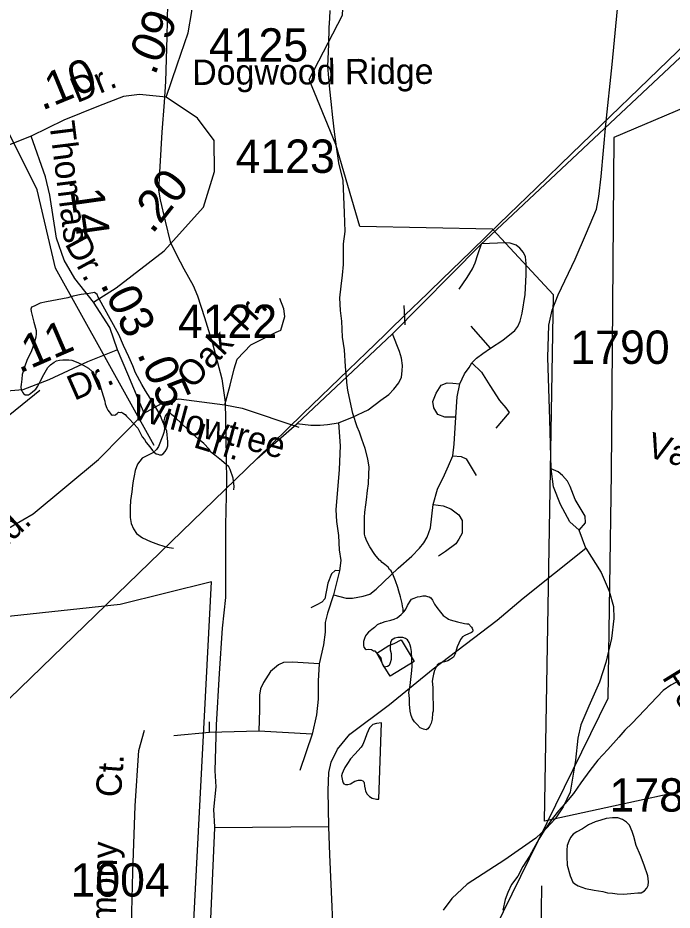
# Model space of a CAD drawing. Extents: x 2169602 to 2449496, y 721995 to 810662.
# Drawn here: x 2390454 to 2392905, y 765731 to 769073 of the extents above; entities that cross this region are included whole.
import ezdxf

# ---------------------------------------------------------------- set-up
doc = ezdxf.new("R2010")
doc.units = 0
doc.layers.add('Default', color=7, linetype='Continuous')

msp = doc.modelspace()

# ---------------------------------------------------------------- linework, layer by layer
at = {"layer": 'Default'}
for p, q in [((2391904.1, 767922.8), (2391900.9, 767995.5)), ((2392224.5, 767836.2), (2392151.4, 767918.1)), ((2392294.4, 767594.3), (2392244.2, 767536.4)), ((2392581.9, 767086.3), (2392556.8, 767153.5)), ((2391658.9, 767001.9), (2391635.9, 766911.8)), ((2391171.8, 766396.3), (2391171.8, 766435.7)), ((2391171.8, 766396.3), (2391037.5, 766383.8)), ((2391356.4, 766401.3), (2391171.8, 766396.3)), ((2391556.2, 766389.8), (2391356.4, 766401.3)), ((2391556.2, 766389.8), (2391510.3, 766253.3)), ((2391618.8, 766042.9), (2391190.7, 766039.6))]:
    msp.add_line(p, q, dxfattribs=at)
for points in [[(2389396, 765530.5), (2389873.7, 765993.4), (2389932.2, 766050), (2389976.3, 766092.7), (2391349.7, 767422.8), (2391498.4, 767552.8), (2391855.4, 767888.1), (2392186.8, 768223.2), (2394046.1, 769967.9), (2396780.6, 772645.2), (2397542.2, 773482.1), (2397868.3, 773755.4), (2397989.5, 773873.8), (2398013.9, 773897.7), (2398034.4, 773917.9), (2398098.8, 773981.2), (2398223.7, 774104.3), (2398525.7, 774401.5), (2398527.8, 774403.5), (2398862.2, 774727.1), (2399383.8, 775209.8), (2399485.8, 775316.7)], [(2391073.6, 764947.2), (2391178.6, 766960.8), (2390837.4, 766875.9), (2390242.1, 766812.3), (2390226.7, 766354.4), (2389410.2, 766177.4), (2389443.8, 768148.7), (2389216.4, 768394.4), (2388718.4, 768404), (2388629, 768711.2), (2388529.1, 768955.2), (2388654.4, 769196.1), (2388670.2, 769505.2), (2388617.3, 769865), (2388811.9, 770134.5), (2389300.7, 770249.9), (2390705.1, 770262.3), (2391005.7, 772988.7), (2392249.8, 773007.3), (2392264.1, 772753.4), (2392724.3, 772714.7), (2392730.4, 771054.6), (2393230.3, 770963)], [(2393242.5, 766241.6), (2392426, 766064.5), (2392459.7, 768035.9), (2392232.3, 768281.6), (2391734.2, 768291.2), (2391644.8, 768598.4), (2391544.9, 768842.4), (2391670.2, 769083.3), (2391686, 769392.3), (2391633.1, 769752.2), (2391827.7, 770021.6), (2392316.5, 770137.1), (2393720.9, 770149.5)], [(2389396, 765530.5), (2389873.7, 765993.4), (2389932.2, 766050), (2389976.3, 766092.7), (2391349.7, 767422.8), (2391498.4, 767552.8), (2391855.4, 767888.1), (2392186.8, 768223.2), (2394046.1, 769967.9)], [(2392450.9, 767383.9), (2392446.5, 767569), (2392438.9, 767801), (2392443.3, 767921.7), (2392455.3, 767978.5), (2392478.2, 768035.3), (2392541.5, 768169), (2392584.1, 768267.3), (2392621.3, 768356.3), (2392630, 768403.3), (2392638.7, 768478.6), (2392656.2, 768673.6), (2392680.2, 768898), (2392699.9, 769107.1), (2392705.3, 769322.8), (2392714.1, 769478.4), (2392733.7, 769560.8)], [(2389396, 765530.6), (2389873.7, 765993.4), (2389932.2, 766050), (2389976.3, 766092.7), (2391349.7, 767422.8), (2391521.7, 767589.3), (2391691.9, 767754.2), (2391759.8, 767819.9), (2391791.8, 767850.8), (2391831.6, 767889.3), (2391852.9, 767910.2), (2391938.2, 767992.8), (2391951.5, 768005.6), (2392041.8, 768093.1), (2392151.5, 768199.2), (2392209.9, 768256), (2392216.1, 768261.9), (2392294.2, 768337.4), (2392395.1, 768434.9), (2392529.2, 768564.8), (2393320.7, 769330)], [(2391008.9, 768776.2), (2391050.8, 768896.7), (2391091.6, 769017.1), (2391105.2, 769096.7), (2391099.9, 769231.7)], [(2390964.8, 767471.7), (2390594.9, 768135.2), (2390525.8, 768428.6), (2390390.9, 768700.4), (2390164.9, 769042.8), (2390102.3, 769209.9)], [(2391014.9, 769190.1), (2391011.6, 769001.7), (2391006.2, 768835.2), (2391001.8, 768756.6), (2390993.1, 768644.6), (2390985.4, 768515.8), (2390980, 768427.9), (2390986.5, 768391.8), (2391005.1, 768311), (2391023.6, 768234), (2391047.7, 768184.9), (2391075, 768132.5), (2391109.9, 768070.8), (2391126.3, 768031.5), (2391152.5, 767950.6), (2391183.1, 767852.9), (2391218, 767720.8), (2391224.6, 767677.6), (2391230, 767632.9), (2391232.2, 767502.9), (2391235.5, 767337.5), (2391231.1, 767173.1), (2391231.1, 766902.3), (2391219.1, 766786.6), (2391208.2, 766616.7), (2391196.2, 766425.1), (2391191.8, 766252), (2391195.1, 766192.5), (2391186.3, 766107.3), (2391190.5, 766043.3)], [(2391685.6, 767712.2), (2391681.5, 767766.6), (2391677, 767829), (2391669.4, 767876.8), (2391666.9, 767936.8), (2391662.6, 767976.8), (2391660.4, 768024.5), (2391664.3, 768068.6), (2391670, 768108.7), (2391673.7, 768148.7), (2391673.7, 768196.6), (2391673.5, 768226.6), (2391679.6, 768272.7), (2391677.2, 768342.5), (2391672.5, 768464.4), (2391656.3, 768530.5), (2391647.9, 768590.2), (2391639.9, 768646.2), (2391633.5, 768700.3), (2391627.3, 768760), (2391622.6, 768806.2), (2391618.9, 768848.1), (2391614.4, 768890.2), (2391618.3, 768974), (2391620.2, 769036.2), (2391621.8, 769072), (2391623.7, 769100.1)], [(2393342.7, 768903.3), (2392686.7, 768624.8), (2392675.9, 767367.6), (2392664, 766523.7), (2392108.5, 765391.4)], [(2391008.9, 768776.2), (2390909.5, 768785.7), (2390849.3, 768778.3), (2390755.2, 768742.7), (2390625.4, 768690.4), (2390503.5, 768629.6)], [(2390736.8, 768007.6), (2390822.1, 768062.1), (2391002.1, 768200.3), (2391148.6, 768363.7), (2391190.5, 768497.7), (2391188.4, 768613.9), (2391127.1, 768697.7), (2391008.9, 768776.2)], [(2390503.5, 768629.6), (2390247.7, 768529.1), (2390007.5, 768423.4)], [(2390736.8, 768007.6), (2390667.3, 768096.6), (2390627.5, 768165.8), (2390598.2, 768247.4), (2390573.6, 768408.7), (2390556.9, 768477.8), (2390503.5, 768629.6)], [(2392106.6, 768056.2), (2392137.2, 768099.9), (2392156.8, 768132.7), (2392166.6, 768155.6), (2392177.3, 768186.2), (2392190.5, 768226.9)], [(2392224.5, 767836.2), (2392270.4, 767865.7), (2392315.2, 767901.7), (2392326.1, 767917), (2392334.8, 767936.6), (2392342.5, 767967.2), (2392354.5, 768036.6), (2392357.8, 768110.8), (2392357.8, 768153.4), (2392355.6, 768177.4), (2392347.9, 768193.8), (2392333.7, 768210.2), (2392320.6, 768221.1), (2392297.7, 768228.8), (2392280.2, 768229.8), (2392190.5, 768226.9)], [(2390640.5, 768024.1), (2390561, 768009.8), (2390537, 768003.7), (2390522.6, 767997.3), (2390514.8, 767993.2), (2390504.8, 767989.5), (2390502.5, 767981.3), (2390502.9, 767973.5), (2390513.4, 767933.4), (2390521.6, 767901.3), (2390521.8, 767889.6), (2390521.4, 767877.5), (2390511.7, 767845.2), (2390501.9, 767819.5), (2390488.2, 767793.2), (2390478.1, 767765.1), (2390470.3, 767737.1), (2390468.3, 767719.2), (2390466.6, 767699.2), (2390464.4, 767691.4), (2390466.6, 767679.3), (2390468.7, 767675.3), (2390470.9, 767671.3), (2390475, 767665.4), (2390480.8, 767661.3), (2390486.7, 767661.2), (2390493.1, 767661.5), (2390500.9, 767665.5), (2390510.3, 767673.5), (2390520.6, 767681.6), (2390528.6, 767693.4), (2390538.2, 767713.5), (2390550.3, 767737.6), (2390566.1, 767763.6), (2390575.9, 767773.9), (2390589.9, 767783.9), (2390598.3, 767787.9), (2390610.2, 767790.2), (2390621.9, 767792.1), (2390636, 767791.9), (2390644, 767792.4), (2390656.1, 767790.2), (2390678, 767782.4), (2390698.1, 767772.4), (2390717.8, 767760.5), (2390732, 767748.6), (2390742, 767732.9), (2390756.4, 767710.9), (2390762.5, 767695), (2390768.7, 767672.9), (2390778.9, 767636.9), (2390780.6, 767626.9), (2390786.9, 767610.9), (2390791, 767603), (2390795.1, 767597.1), (2390803.3, 767587), (2390807.2, 767585.2), (2390811.1, 767585.4), (2390817.1, 767585.3), (2390821.2, 767587.1), (2390825.3, 767591.4), (2390831, 767595.4), (2390837.4, 767595.2), (2390841.3, 767595.5), (2390845.2, 767593.2), (2390855.2, 767587.3), (2390860.9, 767581.5), (2390870.8, 767571.5), (2390903.6, 767535.7), (2390919.4, 767503.7), (2390927.6, 767494), (2390933.7, 767482.1), (2390948.1, 767466.1), (2390957.5, 767452.1), (2390963.9, 767446.3), (2390971.7, 767440.2), (2390977.8, 767438.1), (2390983.8, 767436.3), (2390992, 767436.3), (2390997.7, 767440.3), (2391005.9, 767448.4), (2391011.9, 767458.5), (2391015.6, 767470.5), (2391015.6, 767484.3), (2391011.2, 767524.3), (2390997.3, 767560.1), (2390985, 767588.3), (2390958.5, 767634.1), (2390932.3, 767675.7), (2390918.6, 767699.7), (2390894.4, 767743.6), (2390884.1, 767769.4), (2390869.8, 767803.2), (2390849.7, 767845.2), (2390831.6, 767887.3), (2390799, 767945), (2390772.6, 767992.7), (2390758.6, 768020.8), (2390754.5, 768026.7), (2390750.6, 768036.6)], [(2390750.6, 768036.6), (2390740.6, 768044.7), (2390720.7, 768040.4), (2390690.7, 768036.4), (2390660.6, 768030), (2390640.5, 768024.1)], [(2390827.4, 767829.6), (2390798.6, 767913.4), (2390736.8, 768007.6)], [(2391229.3, 767624.1), (2391248.7, 767697.5), (2391263.9, 767758), (2391274.6, 767794.8), (2391326.5, 767848.8), (2391421.5, 767896.3), (2391438.8, 767902.8), (2391453.9, 767954.7), (2391449.6, 767982.8), (2391434.5, 768021.7)], [(2391654.5, 767556.6), (2391706.9, 767577.9), (2391765.9, 767605.2), (2391812.8, 767641.3), (2391843.4, 767662), (2391862, 767682.7), (2391880.5, 767705.7), (2391890.4, 767727.5), (2391893.6, 767750.5), (2391894.7, 767771.2), (2391890.4, 767798.5), (2391883.8, 767823.6), (2391856.7, 767889.4)], [(2390827.4, 767829.6), (2390714.9, 767784.6), (2390569.4, 767717.6), (2390472.6, 767679.9), (2390397.3, 767673.6), (2390304.2, 767689.3)], [(2390927.3, 767591.9), (2390865, 767738.5), (2390827.4, 767829.6)], [(2392154.6, 767780.5), (2392172.1, 767798), (2392195, 767815.4), (2392224.5, 767836.2)], [(2392109.9, 767702.4), (2392126.2, 767740.1), (2392143.7, 767763), (2392154.6, 767780.5)], [(2392154.6, 767780.5), (2392190.7, 767745.5), (2392221.2, 767696.4), (2392258.4, 767639.1), (2392281.3, 767611.8), (2392294.4, 767594.3)], [(2391811.7, 767040), (2391808.6, 767041.7), (2391790.6, 767063.4), (2391772.1, 767091.3), (2391760.6, 767113.4), (2391754.3, 767129.3), (2391752.2, 767139.4), (2391752.4, 767161.3), (2391752, 767179.6), (2391751.8, 767201.5), (2391753.9, 767221.5), (2391757.8, 767249.3), (2391759.4, 767267.3), (2391763.3, 767303.2), (2391767.4, 767327.4), (2391769, 767363.2), (2391769.2, 767389.5), (2391765.1, 767421.4), (2391754.9, 767459.4), (2391742.6, 767495.3), (2391732.9, 767521.2), (2391724.3, 767541.1), (2391708.3, 767591), (2391698.1, 767636.7), (2391689.9, 767679), (2391686, 767706.7), (2391685.6, 767712.2)], [(2392094.6, 767577.4), (2392053.1, 767577.9), (2392026.9, 767586.7), (2392011.6, 767611.8), (2392008.3, 767635.8), (2392020.3, 767667.5), (2392038.9, 767696.9), (2392061.8, 767705.7), (2392082.6, 767704.6), (2392109.9, 767702.4)], [(2392094.6, 767577.4), (2392098.9, 767653.3), (2392109.9, 767702.4)], [(2390536.3, 767677.6), (2390125, 767345.1), (2389153.7, 767266.3)], [(2390927.3, 767591.9), (2391002.5, 767634.9), (2391056.5, 767645.7), (2391229.3, 767624.1)], [(2391229.3, 767624.1), (2391293.4, 767610.5), (2391506.3, 767539.4)], [(2389727.1, 766233.8), (2389779.9, 766396.1), (2389881.9, 766784.6), (2389911.2, 766865.2), (2389954.7, 766927), (2390016.4, 766999.3), (2390100.1, 767053.7), (2390190.6, 767084.1), (2390299.5, 767099.8), (2390354.9, 767124.9), (2390510.8, 767215), (2390756.2, 767418.1), (2390846.7, 767511.3), (2390927.3, 767591.9)], [(2391170.9, 767456.9), (2391150.8, 767478.6), (2391130.9, 767494.6), (2391106.9, 767516.5), (2391070.4, 767550.4), (2391040.7, 767578), (2391030.4, 767586), (2391026.5, 767589.9), (2391022.6, 767592.1), (2391014.4, 767592.1), (2391010.3, 767587.9), (2391006.9, 767583.9), (2391002.6, 767574), (2391000.9, 767563.7), (2391002.8, 767533.8), (2391000.7, 767519.9), (2390996.6, 767508), (2390981, 767467.8), (2390973.2, 767456), (2390959.3, 767443.9), (2390931.4, 767429.8), (2390918.9, 767423.6), (2390901.7, 767401.5), (2390893.5, 767377.6), (2390889.6, 767357.5), (2390885.7, 767339.4), (2390883.6, 767321.5), (2390880.1, 767297.7), (2390876, 767265.4), (2390874.2, 767239.3), (2390874.2, 767201.6), (2390878.7, 767179.5), (2390886.3, 767159.6), (2390898.2, 767141.6), (2390920.7, 767125.6), (2390950.7, 767111.8), (2390980.6, 767099.9), (2391012.6, 767090.3), (2391036.2, 767086.3)], [(2391499.1, 767553.4), (2391550.7, 767547.9), (2391585.7, 767547.9), (2391613, 767550.1), (2391654.5, 767556.6)], [(2391654.5, 767556.6), (2391661, 767470.4), (2391657.8, 767380.8), (2391644.7, 767230.7), (2391647.9, 767185.9), (2391654.5, 767133.5), (2391657.8, 767080.5), (2391663.2, 767040.1), (2391658.9, 767001.9)], [(2392083.7, 767432.7), (2392088, 767475.8), (2392094.6, 767577.4)], [(2391262.7, 767304.5), (2391263.6, 767317.1), (2391259.7, 767349), (2391249.2, 767381), (2391243.7, 767391.1), (2391217, 767415), (2391191, 767434.8), (2391176.8, 767446.7), (2391170.9, 767456.9)], [(2392009.4, 767249.8), (2392025.8, 767307.1), (2392052, 767361.7), (2392067.3, 767394.5), (2392083.7, 767432.7)], [(2392083.7, 767432.7), (2392114.2, 767429.4), (2392132.8, 767420.7), (2392169.9, 767358.4)], [(2392556.8, 767153.5), (2392520.8, 767185.1), (2392486.9, 767249.6), (2392460.7, 767316.2), (2392450.9, 767383.9)], [(2392556.8, 767153.5), (2392579.8, 767181.9), (2392578.7, 767207), (2392541.5, 767269.2), (2392523, 767317.3), (2392513.2, 767338), (2392493.5, 767358.8), (2392477.1, 767371.9), (2392450.9, 767383.9)], [(2391635.9, 766911.8), (2391684, 766898.7), (2391706.9, 766899.8), (2391747.3, 766906.3), (2391772.4, 766914), (2391796.5, 766933.6), (2391878.4, 767011.2), (2391929.7, 767056.5), (2391958.1, 767086), (2391974.5, 767106.7), (2391986.5, 767127.5), (2391999.6, 767162.4), (2392009.4, 767249.8)], [(2392009.4, 767249.8), (2392046.5, 767245.4), (2392076, 767233.4), (2392105.5, 767211.5), (2392117.5, 767189.7), (2392118.6, 767167.9), (2392117.5, 767142.7), (2392105.5, 767120.9), (2392094.6, 767102.3), (2392055.3, 767073.9), (2392029.1, 767056.5)], [(2391618.8, 766042.9), (2391615.5, 766178.3), (2391618.8, 766246.5), (2391627.5, 766284.8), (2391651.5, 766333.9), (2391697.4, 766389.6), (2391845.9, 766501.5), (2392009.7, 766634.2), (2392248.9, 766817.1), (2392347.2, 766899.6), (2392581.9, 767086.3)], [(2392581.9, 767086.3), (2392638.7, 766995.1), (2392669.3, 766925.2), (2392684.6, 766868.5), (2392686.8, 766822.6), (2392678, 766748.3), (2392656.2, 766658.8), (2392632.2, 766584.5), (2392592.9, 766495), (2392562.3, 766425.1), (2392551.4, 766374.9), (2392542.6, 766293), (2392523, 766172.8), (2392496.8, 766118.2), (2392466.2, 766072.4), (2392433.4, 766037.4), (2392394.1, 766000.3), (2392278.4, 765919.5), (2392136.4, 765827.8), (2392079.6, 765774.3), (2392046.9, 765730.6)], [(2391897, 766845.7), (2391896.8, 766859.6), (2391895.1, 766869.6), (2391892.9, 766879.6), (2391886.7, 766903.7), (2391880.6, 766925.7), (2391876.5, 766939.3), (2391868.7, 766963.6), (2391860.5, 766983.5), (2391852.1, 767001.4), (2391846.1, 767007.2), (2391840.4, 767015.4), (2391827.9, 767025.3), (2391817.8, 767033.4), (2391811.7, 767040)], [(2391658.9, 767001.9), (2391642.5, 767003), (2391628.3, 766991), (2391615.2, 766956), (2391603.2, 766896.5), (2391592.2, 766884.5), (2391573.7, 766874.7), (2391550.7, 766862.6)], [(2391635.9, 766911.8), (2391613, 766843), (2391605.4, 766808), (2391604.3, 766772), (2391598.8, 766724), (2391582.4, 766653)], [(2391897, 766845.7), (2391901.1, 766849.6), (2391906.6, 766857.7), (2391912.8, 766871.7), (2391916.9, 766877.6), (2391922.8, 766887.7), (2391928.8, 766895.7), (2391938.8, 766899.9), (2391950.5, 766903.8), (2391960.6, 766905.9), (2391970.8, 766908), (2391980.4, 766908.1), (2391988.6, 766906.1), (2391994.8, 766904), (2392000.5, 766900.3), (2392006.9, 766892.4), (2392014.7, 766876.2), (2392022.9, 766864.4), (2392037, 766846.5), (2392046.9, 766834.4), (2392061.4, 766824.5), (2392067.2, 766820.4), (2392073.1, 766818.7), (2392101.2, 766810.8), (2392127.1, 766804.9), (2392135.1, 766802.8), (2392141.2, 766803.1), (2392153.1, 766791.2), (2392155.6, 766787.2), (2392157.6, 766779.1), (2392157.4, 766773.1), (2392153.3, 766771.3), (2392127.5, 766758.9), (2392119.5, 766754.9), (2392111.9, 766744.7), (2392105.7, 766731), (2392099.6, 766717), (2392091.8, 766690.9), (2392086, 766678.8), (2392074, 766670.5), (2392064.1, 766664.7), (2392052.4, 766660.4), (2392042.4, 766658.7), (2392032.3, 766654.5), (2392023.9, 766648.5), (2392018.2, 766636.4), (2392014.3, 766628.4), (2392010.2, 766614.4), (2392008.1, 766602.2), (2392006.3, 766588.3), (2392008.7, 766564.4), (2392008.3, 766534.4), (2392008.7, 766524.2), (2392008.9, 766504.3), (2392009.4, 766486.4), (2392009.4, 766476.3), (2392007.1, 766468.5), (2392005.3, 766446.4), (2392001.4, 766430.5), (2391995.4, 766418.4), (2391989.5, 766410.3), (2391983.3, 766406.4), (2391973.3, 766408.3), (2391961.2, 766414.2), (2391949.1, 766426.1), (2391939.2, 766436.1), (2391931.4, 766447.9), (2391927.1, 766459.9), (2391923, 766475.9), (2391921, 766501.8), (2391920.8, 766523.8), (2391918.9, 766545.9), (2391922.8, 766571.7), (2391930, 766627.8), (2391930.2, 766644), (2391929.8, 766672.1), (2391928, 766699.9), (2391926.1, 766714), (2391923.4, 766723.7), (2391919.5, 766733.6), (2391913.6, 766743.8), (2391905.8, 766747.9), (2391895.4, 766751.9), (2391885.7, 766751.7), (2391877.5, 766751.7), (2391865.6, 766749.5), (2391859.5, 766745.5), (2391853.7, 766741.6), (2391849.4, 766733.3), (2391848, 766719.3), (2391848.2, 766705.5), (2391851.9, 766691.5), (2391851.7, 766683.4), (2391852.1, 766669.6), (2391848.2, 766657.2), (2391844.1, 766647.3), (2391838.3, 766643.3), (2391825.4, 766640.4), (2391819.5, 766652.6), (2391814.4, 766673.3)], [(2391813.5, 766805.6), (2391829.3, 766811.4), (2391851.1, 766817.4), (2391863.2, 766821.2), (2391875.1, 766825.5), (2391889.4, 766837.6), (2391897, 766845.7)], [(2391813.5, 766805.6), (2391799.6, 766799.6), (2391789.5, 766789.8), (2391780.1, 766781.5), (2391767.8, 766771.6), (2391759.6, 766763.5), (2391755.7, 766757.6), (2391752, 766747.6), (2391748.1, 766737.3), (2391748.1, 766729.5), (2391747.9, 766721.4), (2391750, 766715.5), (2391754.1, 766709.6), (2391758, 766707.4), (2391766.2, 766707.7), (2391778.1, 766707.6), (2391786.3, 766701.4), (2391790.6, 766702), (2391814.4, 766673.3)], [(2391889.3, 766743.7), (2391937.7, 766661.8), (2391848.5, 766607.6), (2391820, 766653.2), (2391809.5, 766673), (2391798, 766693), (2391843.6, 766721.4), (2391863.6, 766729.4), (2391889.3, 766743.7)], [(2391582.4, 766653), (2391482, 766660.1), (2391449.2, 766657.9), (2391429.5, 766649.2), (2391400.1, 766624), (2391373.8, 766583.6), (2391362.9, 766559.6), (2391358.6, 766535.6), (2391358.6, 766482.1), (2391356.4, 766401.3)], [(2391582.4, 766653), (2391578.1, 766589.1), (2391579.1, 766521.4), (2391572.6, 766462.4), (2391556.2, 766389.8)], [(2392929.9, 766589.6), (2392900.2, 766573.4), (2392870.5, 766553.2), (2392755.2, 766430.7), (2392727.1, 766404.5), (2392705.2, 766378.2), (2392663.6, 766332.1), (2392625.8, 766292), (2392596.1, 766254), (2392562.1, 766207.6), (2392534.6, 766167.5), (2392502.8, 766129.3), (2392478.8, 766102.9), (2392455, 766072.8), (2392425.3, 766028.7), (2392405.4, 765996.8), (2392385.7, 765960.4), (2392369.7, 765932.5), (2392345.9, 765894.3), (2392326.2, 765858.3), (2392302.7, 765826.2), (2392288.7, 765796.2), (2392278.9, 765770.2), (2392270.9, 765730)], [(2391815.8, 766431.7), (2391797.1, 766429.7), (2391783.4, 766425.7), (2391771.1, 766413.7), (2391761.5, 766391.6), (2391753.7, 766369.8), (2391745.5, 766351.5), (2391739.5, 766341.5), (2391716.1, 766315.4), (2391699.9, 766297.5), (2391688, 766279.5), (2391678.4, 766265.1), (2391672.3, 766251.4), (2391668.4, 766243.1), (2391666.3, 766233.3), (2391668.2, 766221.2), (2391670.4, 766215.2), (2391672.5, 766207.2), (2391674.5, 766203.3), (2391680.5, 766201.5), (2391690.3, 766201.3), (2391700.3, 766203.4), (2391716.5, 766213.5), (2391729.9, 766217.6), (2391740.1, 766217.7), (2391746.1, 766215.5), (2391750.2, 766211.7), (2391750.4, 766207.6), (2391752.2, 766195.6), (2391754.5, 766183.8), (2391756.1, 766175.9), (2391762.5, 766165.6), (2391770.7, 766155.8), (2391780.7, 766149.8), (2391796.7, 766145.8), (2391806.4, 766146), (2391815.8, 766431.7)], [(2390877.3, 765416.1), (2390878.4, 765623.6), (2390884.9, 765873.1), (2390892.6, 766121.5), (2390906.8, 766328.5), (2390928.6, 766405.4)], [(2392662.7, 765796.1), (2392680.8, 765794.6), (2392698.6, 765792.3), (2392722.6, 765790.7), (2392750.5, 765792.9), (2392776.3, 765795.1), (2392788.2, 765794.9), (2392800.7, 765802.8), (2392810.4, 765813.1), (2392814.3, 765823), (2392816.1, 765837.3), (2392813.9, 765859.2), (2392800.1, 765899), (2392785.8, 765934.8), (2392769.6, 765973), (2392761.6, 766006.7), (2392755.2, 766024.7), (2392745.2, 766048.5), (2392733.1, 766060.4), (2392719.1, 766070.7), (2392700.9, 766076.3), (2392681, 766076.4), (2392657.2, 766074), (2392637.1, 766068.1), (2392616.8, 766061.8), (2392591, 766049.9), (2392569.2, 766035.7), (2392547.1, 766023.6), (2392533.6, 766015.6), (2392523.3, 766003.3), (2392517.6, 765989.2), (2392511.6, 765973.4), (2392510, 765955.5), (2392509.8, 765931.6), (2392512, 765899.2), (2392522.3, 765859.5), (2392532.5, 765835.6), (2392540.3, 765829.6), (2392552.6, 765821.7), (2392580.3, 765811.8), (2392612.5, 765806.1), (2392644.7, 765800), (2392662.7, 765796.1)], [(2391190.5, 766043.3), (2391190.7, 766039.6), (2391164.5, 765443.9)], [(2391642.8, 765472.9), (2391630.8, 765742.6), (2391622.1, 765938.6), (2391618.8, 766042.9)], [(2392404.7, 765448.5), (2392413.4, 765636.8), (2392416.7, 765821.4)]]:
    msp.add_lwpolyline(points, dxfattribs=at)

# ---------------------------------------------------------------- texts
for s, height, rotation, p in [('.09', 125, 67.8664, (2390966.9, 768854.3)), ('.10', 125, 22.3145, (2390544, 768724.6)), ('Dogwood Ridge', 95, 0.2713, (2391107, 768821.6)), ('Dr.', 95, 22.3145, (2390675.1, 768753.1)), ('Thomas', 95, 277.1412, (2390571, 768680.7)), ('.20', 125, 51.8538, (2390957.6, 768260.3)), ('.14', 125, 278.0835, (2390643.6, 768473.5)), ('Dr.', 95, 298.3834, (2390628, 768227)), ('.03', 125, 296.0285, (2390760.8, 768074.7)), ('Oak Tr.', 95, 47.3023, (2391108.3, 767679)), ('.11', 125, 23.3424, (2390459, 767739.7)), ('.05', 125, 293.9038, (2390898.8, 767814.4)), ('Dr.', 95, 23.7566, (2390665.3, 767637.8)), ('Willowtree', 95, 344.9257, (2390875.2, 767572.8)), ('Ln.', 95, 343.0664, (2391107.3, 767465.8)), ('Valley', 95, 343.2821, (2392804.2, 767431.6)), ('Rd.', 95, 42.4558, (2390364.2, 767048.6)), ('Pebble', 95, 301.6706, (2392864.8, 766603)), ('Ct.', 95, 85.7138, (2390839.3, 766150.9)), ('Harmony', 95, 88.8448, (2390815.9, 765471.6))]:
    msp.add_text(s, height=height, rotation=rotation, dxfattribs=at).set_placement(p)
for s, p in [('4125', (2391169.2, 768909)), ('4123', (2391269.2, 768492.3)), ('4122', (2391053.1, 767873.7)), ('1790', (2392523.5, 767776.8)), ('1787', (2392669.9, 766099.7)), ('1004', (2390650.8, 765781.4))]:
    msp.add_text(s, height=125, dxfattribs=at).set_placement(p)

doc.saveas('drawing.dxf')
